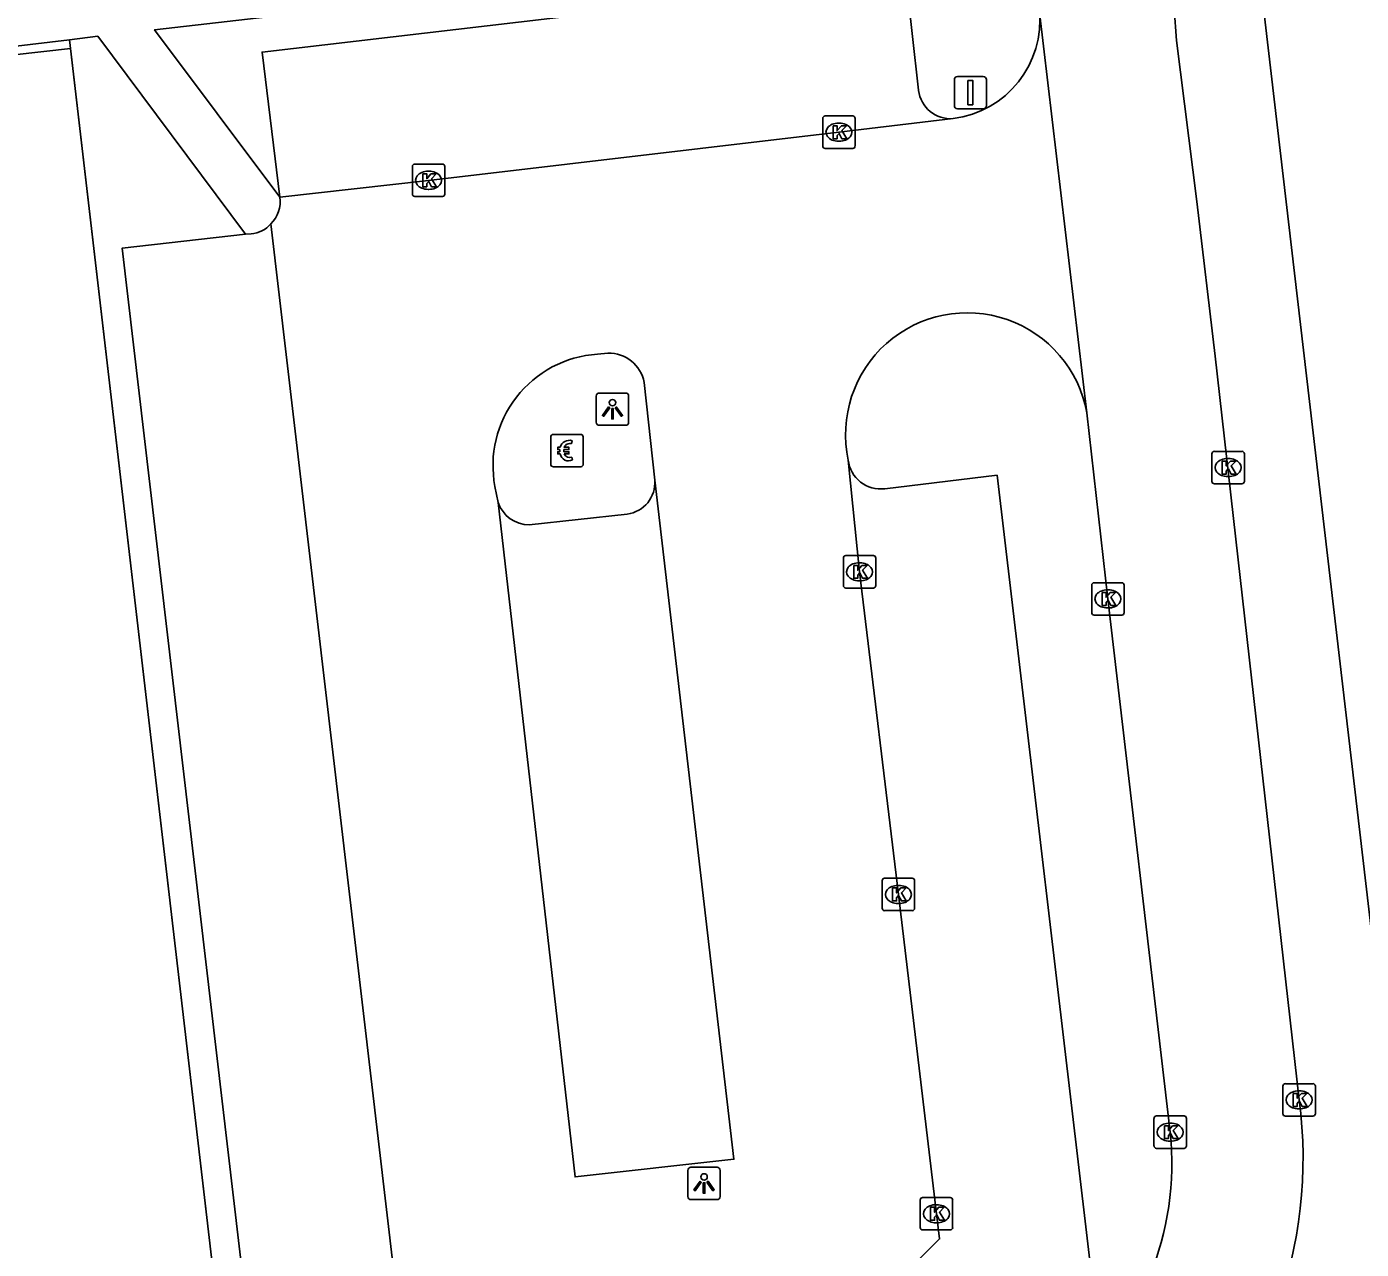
# Model space of a CAD drawing. Extents: x 161477 to 163040, y 383680 to 384868.
# Drawn here: x 161814.29 to 161855.46, y 383955.84 to 383993.55 of the extents above; entities that cross this region are included whole.
import ezdxf

# ---------------------------------------------------------------- set-up
doc = ezdxf.new("R2010")
doc.units = 0
for name, color, linetype in [('IMGEO_Betaalautomaat', 7, 'Continuous'), ('IMGEO_Groenvoorziening', 7, 'Continuous'), ('IMGEO_Hek', 7, 'Continuous'), ('IMGEO_Kolk', 7, 'Continuous'), ('IMGEO_Lichtpunt', 7, 'Continuous'), ('IMGEO_Parkeervlak_open', 7, 'Continuous'), ('IMGEO_Rijbaan_lokaal_open', 7, 'Continuous'), ('IMGEO_Verkeersbordpaal', 7, 'Continuous'), ('IMGEO_Voetpad_open', 7, 'Continuous')]:
    doc.layers.add(name, color=color, linetype=linetype)

msp = doc.modelspace()

# ---------------------------------------------------------------- linework, layer by layer
at = {"layer": 'IMGEO_Betaalautomaat'}
for p, q in [((161830.454, 383980.052), (161830.454, 383980.893)), ((161830.454, 383980.893), (161830.454, 383980.052)), ((161830.529, 383980.976), (161831.37, 383980.976)), ((161831.37, 383980.976), (161830.529, 383980.976)), ((161831.116, 383980.781), (161831.099, 383980.681)), ((161831.453, 383980.902), (161831.453, 383980.061)), ((161831.453, 383980.061), (161831.453, 383980.902)), ((161830.737, 383980.44), (161830.737, 383980.508)), ((161830.858, 383980.508), (161830.858, 383980.44)), ((161831.379, 383979.977), (161830.538, 383979.977)), ((161830.538, 383979.977), (161831.379, 383979.977)), ((161831.103, 383980.275), (161831.125, 383980.188))]:
    msp.add_line(p, q, dxfattribs=at)
for points in [[(161830.737, 383980.508), (161830.668, 383980.508), (161830.668, 383980.577), (161830.747, 383980.577)], [(161830.742, 383980.371), (161830.668, 383980.371), (161830.668, 383980.44), (161830.737, 383980.44)], [(161830.869, 383980.577), (161831.016, 383980.577), (161831.016, 383980.508), (161830.858, 383980.508)], [(161830.858, 383980.44), (161831.016, 383980.44), (161831.016, 383980.371), (161830.872, 383980.371)]]:
    msp.add_lwpolyline(points, dxfattribs=at)
for centre, radius, start, end in [((161830.532, 383980.899), 0.0779, 92.4484, 184.2845), ((161830.532, 383980.899), 0.0779, 92.4484, 184.2845), ((161831.03, 383980.501), 0.293, 73.014, 165.0139), ((161831.376, 383980.899), 0.0779, 2.4484, 94.2845), ((161831.376, 383980.899), 0.0779, 2.4484, 94.2845), ((161831.003, 383980.426), 0.267, 191.8096, 297.0389), ((161831.036, 383980.514), 0.179, 69.3236, 159.5683), ((161831.036, 383980.441), 0.179, 202.7625, 291.8693), ((161830.532, 383980.055), 0.0779, 182.4484, 274.2845), ((161830.532, 383980.055), 0.0779, 182.4484, 274.2845), ((161831.376, 383980.055), 0.0779, 272.4484, 4.2845), ((161831.376, 383980.055), 0.0779, 272.4484, 4.2845)]:
    msp.add_arc(centre, radius, start, end, dxfattribs=at)
at = {"layer": 'IMGEO_Groenvoorziening'}
msp.add_lwpolyline([(161821.416, 383943.334), (161815.61, 383993.149)], dxfattribs=at)
at = {"layer": 'IMGEO_Hek'}
for points in [[(161808.777, 383992.104), (161815.642, 383992.876)], [(161821.416, 383943.334), (161815.642, 383992.876)]]:
    msp.add_lwpolyline(points, dxfattribs=at)
at = {"layer": 'IMGEO_Kolk'}
for p, q in [((161838.844, 383989.87), (161838.844, 383990.722)), ((161838.919, 383990.796), (161839.771, 383990.796)), ((161839.845, 383990.722), (161839.845, 383989.87)), ((161839.332, 383990.576), (161839.357, 383990.576)), ((161839.771, 383989.796), (161838.919, 383989.796)), ((161839.355, 383990.016), (161839.33, 383990.016)), ((161826.186, 383988.386), (161826.186, 383989.238)), ((161826.261, 383989.312), (161827.113, 383989.312)), ((161826.674, 383989.092), (161826.699, 383989.092)), ((161827.187, 383989.238), (161827.187, 383988.386)), ((161827.113, 383988.312), (161826.261, 383988.312)), ((161826.697, 383988.532), (161826.672, 383988.532)), ((161850.849, 383979.527), (161850.849, 383980.379)), ((161850.924, 383980.453), (161851.776, 383980.453)), ((161851.85, 383980.379), (161851.85, 383979.527)), ((161851.337, 383980.233), (161851.362, 383980.233)), ((161851.36, 383979.673), (161851.335, 383979.673)), ((161851.776, 383979.453), (161850.924, 383979.453)), ((161839.48, 383976.311), (161839.48, 383977.163)), ((161839.555, 383977.237), (161840.407, 383977.237)), ((161839.968, 383977.017), (161839.993, 383977.017)), ((161840.481, 383977.163), (161840.481, 383976.311)), ((161840.407, 383976.237), (161839.555, 383976.237)), ((161839.991, 383976.457), (161839.966, 383976.457)), ((161847.141, 383975.476), (161847.141, 383976.328)), ((161847.216, 383976.402), (161848.068, 383976.402)), ((161848.142, 383976.328), (161848.142, 383975.476)), ((161847.629, 383976.182), (161847.654, 383976.182)), ((161848.068, 383975.402), (161847.216, 383975.402)), ((161847.652, 383975.622), (161847.627, 383975.622)), ((161840.677, 383966.361), (161840.677, 383967.213)), ((161840.752, 383967.287), (161841.604, 383967.287)), ((161841.678, 383967.213), (161841.678, 383966.361)), ((161841.165, 383967.067), (161841.19, 383967.067)), ((161841.188, 383966.507), (161841.163, 383966.507)), ((161841.604, 383966.287), (161840.752, 383966.287)), ((161853.039, 383960.025), (161853.039, 383960.877)), ((161853.114, 383960.951), (161853.966, 383960.951)), ((161853.527, 383960.731), (161853.552, 383960.731)), ((161854.04, 383960.877), (161854.04, 383960.025)), ((161853.55, 383960.171), (161853.525, 383960.171)), ((161849.062, 383959.03), (161849.062, 383959.882)), ((161849.137, 383959.956), (161849.989, 383959.956)), ((161849.55, 383959.736), (161849.575, 383959.736)), ((161850.063, 383959.882), (161850.063, 383959.03)), ((161853.966, 383959.951), (161853.114, 383959.951)), ((161849.989, 383958.956), (161849.137, 383958.956)), ((161849.573, 383959.176), (161849.548, 383959.176)), ((161841.851, 383956.513), (161841.851, 383957.365)), ((161841.926, 383957.439), (161842.778, 383957.439)), ((161842.852, 383957.365), (161842.852, 383956.513)), ((161842.339, 383957.219), (161842.364, 383957.219)), ((161842.778, 383956.439), (161841.926, 383956.439)), ((161842.362, 383956.659), (161842.337, 383956.659))]:
    msp.add_line(p, q, dxfattribs=at)
for points in [[(161838.844, 383989.87), (161838.844, 383990.722)], [(161838.919, 383990.796), (161839.771, 383990.796)], [(161839.845, 383990.722), (161839.845, 383989.87)], [(161839.165, 383990.496), (161839.288, 383990.496), (161839.288, 383990.345), (161839.418, 383990.496), (161839.582, 383990.496), (161839.436, 383990.345), (161839.589, 383990.096), (161839.437, 383990.096), (161839.352, 383990.26), (161839.288, 383990.193), (161839.288, 383990.096), (161839.165, 383990.096), (161839.165, 383990.496)], [(161839.771, 383989.796), (161838.919, 383989.796)], [(161826.186, 383988.386), (161826.186, 383989.238)], [(161826.261, 383989.312), (161827.113, 383989.312)], [(161826.507, 383989.012), (161826.63, 383989.012), (161826.63, 383988.861), (161826.76, 383989.012), (161826.924, 383989.012), (161826.778, 383988.861), (161826.931, 383988.612), (161826.779, 383988.612), (161826.694, 383988.776), (161826.63, 383988.709), (161826.63, 383988.612), (161826.507, 383988.612), (161826.507, 383989.012)], [(161827.187, 383989.238), (161827.187, 383988.386)], [(161827.113, 383988.312), (161826.261, 383988.312)], [(161850.849, 383979.527), (161850.849, 383980.379)], [(161850.924, 383980.453), (161851.776, 383980.453)], [(161851.85, 383980.379), (161851.85, 383979.527)], [(161851.17, 383980.153), (161851.293, 383980.153), (161851.293, 383980.002), (161851.423, 383980.153), (161851.587, 383980.153), (161851.441, 383980.002), (161851.594, 383979.753), (161851.442, 383979.753), (161851.357, 383979.917), (161851.293, 383979.85), (161851.293, 383979.753), (161851.17, 383979.753), (161851.17, 383980.153)], [(161851.776, 383979.453), (161850.924, 383979.453)], [(161839.48, 383976.311), (161839.48, 383977.163)], [(161839.555, 383977.237), (161840.407, 383977.237)], [(161840.481, 383977.163), (161840.481, 383976.311)], [(161839.801, 383976.937), (161839.924, 383976.937), (161839.924, 383976.786), (161840.054, 383976.937), (161840.218, 383976.937), (161840.072, 383976.786), (161840.225, 383976.537), (161840.073, 383976.537), (161839.988, 383976.701), (161839.924, 383976.634), (161839.924, 383976.537), (161839.801, 383976.537), (161839.801, 383976.937)], [(161840.407, 383976.237), (161839.555, 383976.237)], [(161847.141, 383975.476), (161847.141, 383976.328)], [(161847.216, 383976.402), (161848.068, 383976.402)], [(161848.142, 383976.328), (161848.142, 383975.476)], [(161847.462, 383976.102), (161847.585, 383976.102), (161847.585, 383975.951), (161847.715, 383976.102), (161847.879, 383976.102), (161847.733, 383975.951), (161847.886, 383975.702), (161847.734, 383975.702), (161847.649, 383975.866), (161847.585, 383975.799), (161847.585, 383975.702), (161847.462, 383975.702), (161847.462, 383976.102)], [(161848.068, 383975.402), (161847.216, 383975.402)], [(161840.677, 383966.361), (161840.677, 383967.213)], [(161840.752, 383967.287), (161841.604, 383967.287)], [(161841.678, 383967.213), (161841.678, 383966.361)], [(161840.998, 383966.987), (161841.121, 383966.987), (161841.121, 383966.836), (161841.251, 383966.987), (161841.415, 383966.987), (161841.269, 383966.836), (161841.422, 383966.587), (161841.27, 383966.587), (161841.185, 383966.751), (161841.121, 383966.684), (161841.121, 383966.587), (161840.998, 383966.587), (161840.998, 383966.987)], [(161841.604, 383966.287), (161840.752, 383966.287)], [(161853.039, 383960.025), (161853.039, 383960.877)], [(161853.114, 383960.951), (161853.966, 383960.951)], [(161853.36, 383960.651), (161853.483, 383960.651), (161853.483, 383960.5), (161853.613, 383960.651), (161853.777, 383960.651), (161853.631, 383960.5), (161853.784, 383960.251), (161853.632, 383960.251), (161853.547, 383960.415), (161853.483, 383960.348), (161853.483, 383960.251), (161853.36, 383960.251), (161853.36, 383960.651)], [(161854.04, 383960.877), (161854.04, 383960.025)], [(161849.062, 383959.03), (161849.062, 383959.882)], [(161849.137, 383959.956), (161849.989, 383959.956)], [(161850.063, 383959.882), (161850.063, 383959.03)], [(161853.966, 383959.951), (161853.114, 383959.951)], [(161849.383, 383959.656), (161849.506, 383959.656), (161849.506, 383959.505), (161849.636, 383959.656), (161849.8, 383959.656), (161849.654, 383959.505), (161849.807, 383959.256), (161849.655, 383959.256), (161849.57, 383959.42), (161849.506, 383959.353), (161849.506, 383959.256), (161849.383, 383959.256), (161849.383, 383959.656)], [(161849.989, 383958.956), (161849.137, 383958.956)], [(161841.851, 383956.513), (161841.851, 383957.365)], [(161841.926, 383957.439), (161842.778, 383957.439)], [(161842.852, 383957.365), (161842.852, 383956.513)], [(161842.172, 383957.139), (161842.295, 383957.139), (161842.295, 383956.988), (161842.425, 383957.139), (161842.589, 383957.139), (161842.443, 383956.988), (161842.596, 383956.739), (161842.444, 383956.739), (161842.359, 383956.903), (161842.295, 383956.836), (161842.295, 383956.739), (161842.172, 383956.739), (161842.172, 383957.139)], [(161842.778, 383956.439), (161841.926, 383956.439)]]:
    msp.add_lwpolyline(points, dxfattribs=at)
for centre, start, end in [((161838.921, 383990.72), 91.552, 178.448), ((161838.921, 383990.72), 91.552, 178.448), ((161839.769, 383990.72), 1.552, 88.448), ((161839.769, 383990.72), 1.552, 88.448), ((161838.921, 383989.872), 181.552, 268.448), ((161838.921, 383989.872), 181.552, 268.448), ((161839.769, 383989.872), 271.552, 358.448), ((161839.769, 383989.872), 271.552, 358.448), ((161826.263, 383989.236), 91.552, 178.448), ((161826.263, 383989.236), 91.552, 178.448), ((161827.111, 383989.236), 1.552, 88.448), ((161827.111, 383989.236), 1.552, 88.448), ((161826.263, 383988.388), 181.552, 268.448), ((161826.263, 383988.388), 181.552, 268.448), ((161827.111, 383988.388), 271.552, 358.448), ((161827.111, 383988.388), 271.552, 358.448), ((161850.926, 383980.377), 91.552, 178.448), ((161850.926, 383980.377), 91.552, 178.448), ((161851.774, 383980.377), 1.552, 88.448), ((161851.774, 383980.377), 1.552, 88.448), ((161850.926, 383979.529), 181.552, 268.448), ((161850.926, 383979.529), 181.552, 268.448), ((161851.774, 383979.529), 271.552, 358.448), ((161851.774, 383979.529), 271.552, 358.448), ((161839.557, 383977.161), 91.552, 178.448), ((161839.557, 383977.161), 91.552, 178.448), ((161840.405, 383977.161), 1.552, 88.448), ((161840.405, 383977.161), 1.552, 88.448), ((161839.557, 383976.313), 181.552, 268.448), ((161839.557, 383976.313), 181.552, 268.448), ((161840.405, 383976.313), 271.552, 358.448), ((161840.405, 383976.313), 271.552, 358.448), ((161847.218, 383976.326), 91.552, 178.448), ((161847.218, 383976.326), 91.552, 178.448), ((161848.066, 383976.326), 1.552, 88.448), ((161848.066, 383976.326), 1.552, 88.448), ((161847.218, 383975.478), 181.552, 268.448), ((161847.218, 383975.478), 181.552, 268.448), ((161848.066, 383975.478), 271.552, 358.448), ((161848.066, 383975.478), 271.552, 358.448), ((161840.754, 383967.211), 91.552, 178.448), ((161840.754, 383967.211), 91.552, 178.448), ((161841.602, 383967.211), 1.552, 88.448), ((161841.602, 383967.211), 1.552, 88.448), ((161840.754, 383966.363), 181.552, 268.448), ((161840.754, 383966.363), 181.552, 268.448), ((161841.602, 383966.363), 271.552, 358.448), ((161841.602, 383966.363), 271.552, 358.448), ((161853.116, 383960.875), 91.552, 178.448), ((161853.116, 383960.875), 91.552, 178.448), ((161853.964, 383960.875), 1.552, 88.448), ((161853.964, 383960.875), 1.552, 88.448), ((161849.139, 383959.88), 91.552, 178.448), ((161849.139, 383959.88), 91.552, 178.448), ((161849.987, 383959.88), 1.552, 88.448), ((161849.987, 383959.88), 1.552, 88.448), ((161853.116, 383960.027), 181.552, 268.448), ((161853.116, 383960.027), 181.552, 268.448), ((161853.964, 383960.027), 271.552, 358.448), ((161853.964, 383960.027), 271.552, 358.448), ((161849.139, 383959.032), 181.552, 268.448), ((161849.139, 383959.032), 181.552, 268.448), ((161849.987, 383959.032), 271.552, 358.448), ((161849.987, 383959.032), 271.552, 358.448), ((161841.928, 383957.363), 91.552, 178.448), ((161841.928, 383957.363), 91.552, 178.448), ((161842.776, 383957.363), 1.552, 88.448), ((161842.776, 383957.363), 1.552, 88.448), ((161841.928, 383956.515), 181.552, 268.448), ((161841.928, 383956.515), 181.552, 268.448), ((161842.776, 383956.515), 271.552, 358.448), ((161842.776, 383956.515), 271.552, 358.448)]:
    msp.add_arc(centre, 0.0765, start, end, dxfattribs=at)
for centre, major_axis, ratio, start_param, end_param in [((161839.331, 383990.296), (-0.387, 0.002), 0.722429, 4.712389, 7.853982), ((161839.356, 383990.296), (-0.39, 0.002), 0.717154, 1.570796, 4.712389), ((161826.673, 383988.812), (-0.387, 0.002), 0.722429, 4.712389, 7.853982), ((161826.698, 383988.812), (-0.39, 0.002), 0.717154, 1.570796, 4.712389), ((161851.336, 383979.953), (-0.387, 0.002), 0.722429, 4.712389, 7.853982), ((161851.361, 383979.953), (-0.39, 0.002), 0.717154, 1.570796, 4.712389), ((161839.967, 383976.737), (-0.387, 0.002), 0.722429, 4.712389, 7.853982), ((161839.992, 383976.737), (-0.39, 0.002), 0.717154, 1.570796, 4.712389), ((161847.628, 383975.902), (-0.387, 0.002), 0.722429, 4.712389, 7.853982), ((161847.653, 383975.902), (-0.39, 0.002), 0.717154, 1.570796, 4.712389), ((161841.164, 383966.787), (-0.387, 0.002), 0.722429, 4.712389, 7.853982), ((161841.189, 383966.787), (-0.39, 0.002), 0.717154, 1.570796, 4.712389), ((161853.526, 383960.451), (-0.387, 0.002), 0.722429, 4.712389, 7.853982), ((161853.551, 383960.451), (-0.39, 0.002), 0.717154, 1.570796, 4.712389), ((161849.549, 383959.456), (-0.387, 0.002), 0.722429, 4.712389, 7.853982), ((161849.574, 383959.456), (-0.39, 0.002), 0.717154, 1.570796, 4.712389), ((161842.338, 383956.939), (-0.387, 0.002), 0.722429, 4.712389, 7.853982), ((161842.363, 383956.939), (-0.39, 0.002), 0.717154, 1.570796, 4.712389)]:
    msp.add_ellipse(centre, major_axis=major_axis, ratio=ratio, start_param=start_param, end_param=end_param, dxfattribs=at)
at = {"layer": 'IMGEO_Lichtpunt'}
for p, q in [((161831.86, 383982.157), (161831.86, 383981.35)), ((161831.86, 383982.157), (161831.86, 383981.35)), ((161832.762, 383982.252), (161831.954, 383982.252)), ((161832.762, 383982.252), (161831.954, 383982.252)), ((161832.856, 383981.35), (161832.856, 383982.157)), ((161832.856, 383981.35), (161832.856, 383982.157)), ((161831.954, 383981.256), (161832.762, 383981.256)), ((161831.954, 383981.256), (161832.762, 383981.256)), ((161834.685, 383958.277), (161834.685, 383957.47)), ((161834.685, 383958.277), (161834.685, 383957.47)), ((161835.587, 383958.372), (161834.779, 383958.372)), ((161835.587, 383958.372), (161834.779, 383958.372)), ((161835.681, 383957.47), (161835.681, 383958.277)), ((161835.681, 383957.47), (161835.681, 383958.277)), ((161834.779, 383957.376), (161835.587, 383957.376)), ((161834.779, 383957.376), (161835.587, 383957.376))]:
    msp.add_line(p, q, dxfattribs=at)
for points in [[(161832.234, 383981.821), (161832.273, 383981.793), (161832.085, 383981.531), (161832.047, 383981.558), (161832.234, 383981.821)], [(161832.336, 383981.773), (161832.383, 383981.773), (161832.383, 383981.451), (161832.336, 383981.451), (161832.336, 383981.773)], [(161832.446, 383981.793), (161832.484, 383981.82), (161832.671, 383981.558), (161832.632, 383981.53), (161832.446, 383981.793)], [(161835.059, 383957.941), (161835.098, 383957.913), (161834.91, 383957.651), (161834.872, 383957.678), (161835.059, 383957.941)], [(161835.161, 383957.893), (161835.208, 383957.893), (161835.208, 383957.571), (161835.161, 383957.571), (161835.161, 383957.893)], [(161835.271, 383957.913), (161835.309, 383957.94), (161835.496, 383957.678), (161835.457, 383957.65), (161835.271, 383957.913)]]:
    msp.add_lwpolyline(points, dxfattribs=at)
for centre in [(161832.359, 383981.955), (161835.184, 383958.075)]:
    msp.add_circle(centre, 0.0994, dxfattribs=at)
for centre, start, end in [((161831.954, 383982.157), 90, 180), ((161831.954, 383982.157), 90, 180), ((161832.762, 383982.157), 0, 90), ((161832.762, 383982.157), 0, 90), ((161831.954, 383981.35), 180, 270), ((161831.954, 383981.35), 180, 270), ((161832.762, 383981.35), 270, 0), ((161832.762, 383981.35), 270, 360), ((161834.779, 383958.277), 90, 180), ((161834.779, 383958.277), 90, 180), ((161835.587, 383958.277), 0, 90), ((161835.587, 383958.277), 0, 90), ((161834.779, 383957.47), 180, 270), ((161834.779, 383957.47), 180, 270), ((161835.587, 383957.47), 270, 0), ((161835.587, 383957.47), 270, 360)]:
    msp.add_arc(centre, 0.0946, start, end, dxfattribs=at)
at = {"layer": 'IMGEO_Parkeervlak_open'}
for points in [[(161861.623, 383961.44), (161856.341, 383960.79), (161852.209, 383996.07), (161851.817, 383999.303)], [(161822.094, 383988.291), (161821.549, 383992.765), (161841.403, 383995.099), (161841.802, 383991.587)], [(161840.758, 383979.3), (161844.222, 383979.717), (161847.193, 383954.527), (161827.71, 383934.907), (161822.723, 383939.897), (161817.233, 383986.718), (161821.039, 383987.146)], [(161829.792, 383978.186), (161832.809, 383978.517)]]:
    msp.add_lwpolyline(points, dxfattribs=at)
for centre, radius, start, end in [((161842.782, 383991.699), 0.987, 186.5356, 274.8034), ((161840.625, 383980.289), 0.998, 186.0835, 277.6606), ((161832.685, 383979.49), 0.981, 277.2674, 4.3269), ((161829.794, 383979.2), 1.014, 198.8259, 269.8841)]:
    msp.add_arc(centre, radius, start, end, dxfattribs=at)
at = {"layer": 'IMGEO_Rijbaan_lokaal_open'}
for points in [[(161853.539, 383960.451), (161850.951, 383983.388), (161850.384, 383988.157), (161849.753, 383993.119), (161849.617, 383995.11), (161849.493, 383996.871)], [(161845.522, 383994.077), (161846.994, 383981.64)], [(161842.865, 383990.716), (161839.345, 383990.295), (161826.687, 383988.81), (161822.094, 383988.291)], [(161821.817, 383987.472), (161827.281, 383940.955), (161828.693, 383942.315), (161836.754, 383950.471), (161842.449, 383956.165), (161842.351, 383956.938), (161841.177, 383966.787), (161839.98, 383976.737), (161839.633, 383980.183)], [(161832.216, 383983.477), (161831.892, 383983.451)], [(161833.663, 383979.564), (161833.334, 383982.578)], [(161849.565, 383959.456), (161847.643, 383975.901), (161846.994, 383981.64)], [(161833.663, 383979.564), (161836.104, 383958.621), (161831.207, 383958.076), (161828.834, 383978.873)], [(161828.733, 383979.371), (161828.834, 383978.873)]]:
    msp.add_lwpolyline(points, dxfattribs=at)
for centre, radius, start, end in [((161842.487, 383993.745), 3.053, 277.1084, 6.2361), ((161821.213, 383988.133), 0.895, 312.434, 10.1931), ((161843.301, 383980.975), 3.752, 10.2075, 192.1848), ((161832.116, 383980.015), 3.443, 93.7237, 190.7776), ((161832.257, 383982.383), 1.095, 10.2569, 92.1366), ((161839.999, 383958.638), 13.661, 311.7413, 7.6264), ((161840.328, 383958.511), 9.285, 309.4977, 5.8437)]:
    msp.add_arc(centre, radius, start, end, dxfattribs=at)
at = {"layer": 'IMGEO_Verkeersbordpaal'}
for p, q in [((161842.904, 383991.116), (161842.904, 383991.916)), ((161842.904, 383991.916), (161842.904, 383991.116)), ((161843.004, 383992.016), (161843.794, 383992.016)), ((161843.794, 383992.016), (161843.004, 383992.016)), ((161843.894, 383991.916), (161843.894, 383991.116)), ((161843.894, 383991.116), (161843.894, 383991.916)), ((161843.794, 383991.016), (161843.004, 383991.016)), ((161843.004, 383991.016), (161843.794, 383991.016))]:
    msp.add_line(p, q, dxfattribs=at)
msp.add_lwpolyline([(161843.324, 383991.891), (161843.474, 383991.891), (161843.474, 383991.141), (161843.324, 383991.141), (161843.324, 383991.891)], dxfattribs=at)
for centre, start, end in [((161843.004, 383991.916), 90, 180), ((161843.004, 383991.916), 90, 180), ((161843.794, 383991.916), 0, 90), ((161843.794, 383991.916), 360, 90), ((161843.004, 383991.116), 180, 270), ((161843.004, 383991.116), 180, 270), ((161843.794, 383991.116), 270, 0), ((161843.794, 383991.116), 270, 0)]:
    msp.add_arc(centre, 0.1, start, end, dxfattribs=at)
at = {"layer": 'IMGEO_Voetpad_open'}
for points in [[(161845.134, 383996.547), (161818.235, 383993.456), (161822.094, 383988.291)], [(161815.61, 383993.149), (161789.352, 383990.026), (161784.255, 383989.42), (161776.903, 383988.545)], [(161821.039, 383987.146), (161816.483, 383993.253), (161815.61, 383993.149)], [(161821.039, 383987.146), (161821.21, 383987.165)]]:
    msp.add_lwpolyline(points, dxfattribs=at)
msp.add_arc((161821.164, 383988.01), 0.846, 273.1382, 320.5192, dxfattribs=at)

doc.saveas('drawing.dxf')
